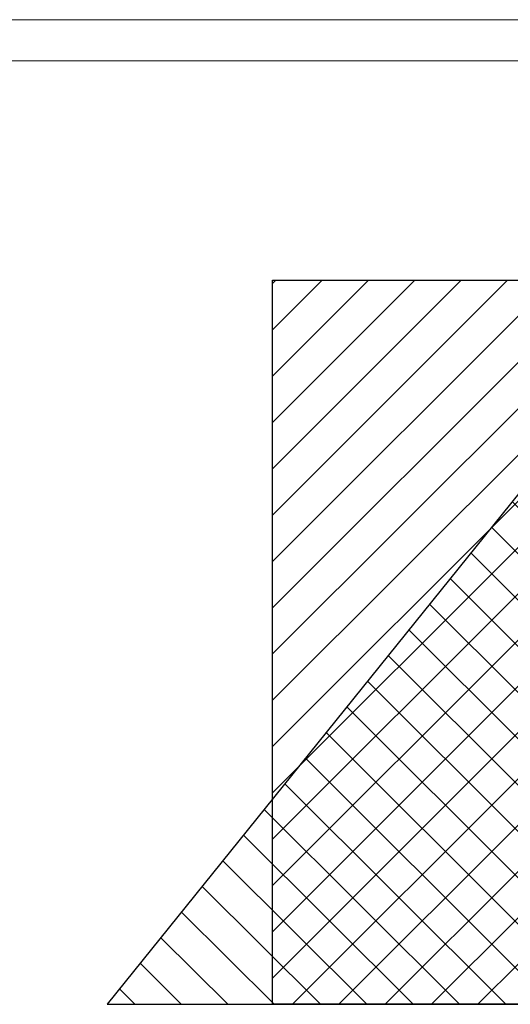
# Model space of a CAD drawing. Header units: millimetres. Extents: x 0 to 39025, y -31299 to 8400.
# Tile 257 of 382: x 5392 to 6580, y 6012 to 8400. Entities that reach past the tile are written whole.
import ezdxf

# ---------------------------------------------------------------- set-up
doc = ezdxf.new("R2010")
doc.units = ezdxf.units.MM
for name, color, linetype in [('FORMAT', 7, 'Continuous'), ('ODMIKI funkcionalni', 253, 'Continuous'), ('ODMIKI varnostni', 252, 'Continuous')]:
    doc.layers.add(name, color=color, linetype=linetype)

msp = doc.modelspace()

# ---------------------------------------------------------------- hatches: boundary and pattern name
at = {"layer": 'ODMIKI funkcionalni'}
h = msp.add_hatch(dxfattribs=at)
h.set_pattern_fill('ANSI31', color=256, scale=25)
h.set_pattern_definition([(45, (0, -3070.55), (-56.1266, 56.1266), [])])
h.paths.add_polyline_path([(7753.6, 6012.4), (7753.6, 7268), (6603.6, 7268), (6603.6, 6012.4), (6003.6, 6012.4), (6003.6, 7768), (8053.6, 7768), (8053.6, 6012.4)])
at = {"layer": 'ODMIKI varnostni'}
h = msp.add_hatch(dxfattribs=at)
h.set_pattern_fill('ANSI31', color=256, scale=25, angle=90)
h.set_pattern_definition([(135, (2474.9, -2241.714), (-56.1266, -56.1266), [])])
h.paths.add_polyline_path([(6603.6, 6012.4), (6603.6, 7255.4), (5603.6, 6012.4)])

# ---------------------------------------------------------------- linework, layer by layer
at = {"layer": 'FORMAT', "color": 7, "linetype": 'Continuous', "lineweight": 18, "ltscale": 27}
for p, q in [((0, 8400), (18568, 8400)), ((500, 8300), (18468, 8300))]:
    msp.add_line(p, q, dxfattribs=at)
at = {"layer": 'ODMIKI funkcionalni'}
msp.add_lwpolyline([(7753.6, 6012.4), (7753.6, 7268), (6603.6, 7268), (6603.6, 6012.4), (6003.6, 6012.4), (6003.6, 7768), (8053.6, 7768), (8053.6, 6012.4)], close=True, dxfattribs=at)
at = {"layer": 'ODMIKI varnostni'}
msp.add_lwpolyline([(6603.6, 6012.4), (6603.6, 7255.4), (5603.6, 6012.4)], close=True, dxfattribs=at)

doc.saveas('drawing.dxf')
